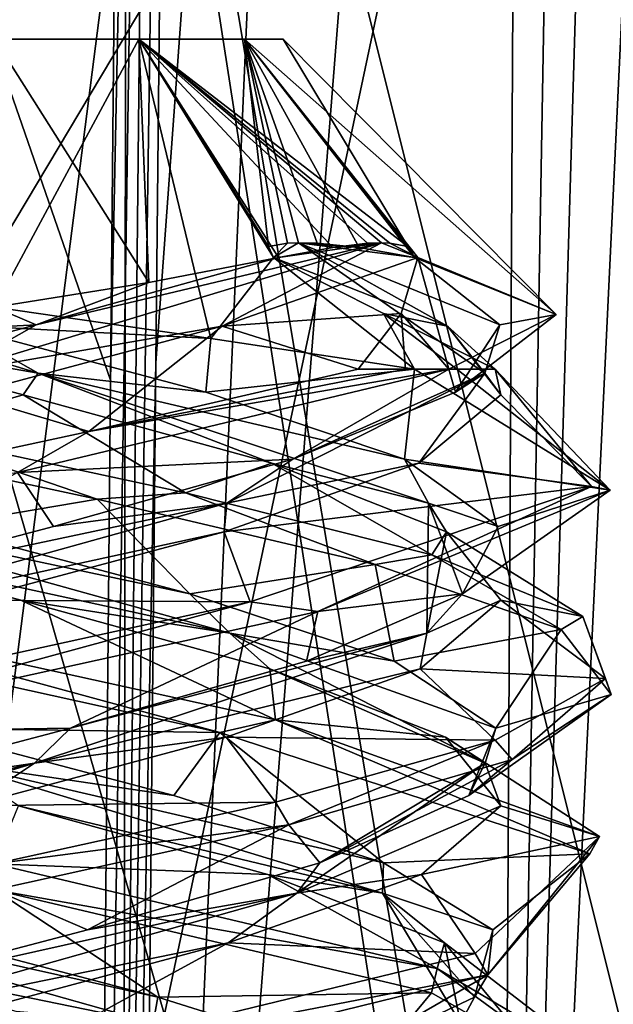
# Model space of a CAD drawing. Header units: millimetres. Extents: x -18.9 to 18.9, y -8.8 to 59.9.
# Tile 356 of 461: x 0.1 to 1.5, y 36.7 to 39. Entities that reach past the tile are written whole.
import ezdxf

# ---------------------------------------------------------------- set-up
doc = ezdxf.new("R2010")
doc.units = ezdxf.units.MM
doc.header["$LTSCALE"] = 65.185185
for name, color, linetype in [('1', 7, 'CONTINUOUS'), ('12', 7, 'CONTINUOUS'), ('20', 7, 'CONTINUOUS'), ('3131', 7, 'CONTINUOUS'), ('3133', 7, 'CONTINUOUS'), ('3136', 7, 'CONTINUOUS'), ('3199', 7, 'CONTINUOUS'), ('3200', 7, 'CONTINUOUS'), ('3201', 7, 'CONTINUOUS'), ('3202', 7, 'CONTINUOUS'), ('3203', 7, 'CONTINUOUS'), ('3204', 7, 'CONTINUOUS'), ('3205', 7, 'CONTINUOUS'), ('3206', 7, 'CONTINUOUS'), ('3207', 7, 'CONTINUOUS'), ('3208', 7, 'CONTINUOUS'), ('3209', 7, 'CONTINUOUS'), ('3210', 7, 'CONTINUOUS'), ('3288', 7, 'CONTINUOUS'), ('461', 7, 'CONTINUOUS'), ('527', 7, 'CONTINUOUS'), ('533', 7, 'CONTINUOUS'), ('581', 7, 'CONTINUOUS'), ('831', 7, 'CONTINUOUS')]:
    doc.layers.add(name, color=color, linetype=linetype)

msp = doc.modelspace()

# ---------------------------------------------------------------- linework, layer by layer
at = {"layer": '1', "color": 7, "linetype": 'Continuous'}
for points in [[(1.7202, 50.9108, -17.3148), (-0.7633, 34.4, -17.3832), (-0.8483, 50.9109, -17.3793), (1.7202, 50.9108, -17.3148)], [(3.694, 34.4, -17.0034), (-0.7633, 34.4, -17.3832), (1.7202, 50.9108, -17.3148), (3.694, 34.4, -17.0034)], [(0.833, 43.5761, 17.38), (2.7607, 32.6, 17.1796), (4.4009, 43.8814, 16.8343), (0.833, 43.5761, 17.38)], [(-2.778, 43.6898, 17.1768), (-0.5737, 32.6, 17.3906), (0.833, 43.5761, 17.38), (-2.778, 43.6898, 17.1768)], [(-0.5737, 32.6, 17.3906), (2.7607, 32.6, 17.1796), (0.833, 43.5761, 17.38), (-0.5737, 32.6, 17.3906)]]:
    msp.add_3dface(points, dxfattribs=at)
at = {"layer": '12', "color": 7, "linetype": 'Continuous'}
for points in [[(0.8519, 44.5407, 12.6275), (1.2886, 44.8029, 12.7845), (0.3378, 32.793, 12.8193), (0.8519, 44.5407, 12.6275)], [(0.3378, 32.793, 12.8193), (1.2886, 44.8029, 12.7845), (1.2217, 32.793, 13.202), (0.3378, 32.793, 12.8193)], [(1.2217, 32.793, 13.202), (1.2886, 44.8029, 12.7845), (1.4323, 44.7651, 12.8261), (1.2217, 32.793, 13.202)], [(1.5764, 44.7309, 12.8607), (1.2217, 32.793, 13.202), (1.4323, 44.7651, 12.8261), (1.5764, 44.7309, 12.8607)], [(1.5719, 40.1309, 13.0238), (1.2217, 32.793, 13.202), (1.5764, 44.7309, 12.8607), (1.5719, 40.1309, 13.0238)], [(0.3914, 38.2158, 12.6303), (0.8519, 44.5407, 12.6275), (0.3378, 32.793, 12.8193), (0.3914, 38.2158, 12.6303)], [(0.4523, 44.2315, 12.4206), (0.8519, 44.5407, 12.6275), (0.3914, 38.2158, 12.6303), (0.4523, 44.2315, 12.4206)], [(1.5675, 35.2385, 13.197), (1.2217, 32.793, 13.202), (1.5719, 40.1309, 13.0238), (1.5675, 35.2385, 13.197)]]:
    msp.add_3dface(points, dxfattribs=at)
at = {"layer": '20', "color": 7, "linetype": 'Continuous'}
for points in [[(0.3118, 34.593, -16.526), (-1.3992, 41.407, -15.9712), (-1.494, 34.593, -16.1898), (0.3118, 34.593, -16.526)], [(0.3206, 41.407, -16.286), (-1.3992, 41.407, -15.9712), (0.3118, 34.593, -16.526), (0.3206, 41.407, -16.286)], [(2.0243, 34.593, -15.8616), (0.3206, 41.407, -16.286), (0.3118, 34.593, -16.526), (2.0243, 34.593, -15.8616)], [(1.9397, 41.407, -15.6262), (0.3206, 41.407, -16.286), (2.0243, 34.593, -15.8616), (1.9397, 41.407, -15.6262)]]:
    msp.add_3dface(points, dxfattribs=at)
at = {"layer": '3131', "color": 7, "linetype": 'Continuous'}
for points in [[(0, 39, -14), (0, 39, -12.6), (0.3502, 39, -12.694), (0, 39, -14)], [(0.3502, 39, -13.906), (0, 39, -14), (0.3502, 39, -12.694), (0.3502, 39, -13.906)], [(0.606, 39, -13.6502), (0.3502, 39, -13.906), (0.606, 39, -12.9498), (0.606, 39, -13.6502)], [(0.606, 39, -12.9498), (0.3502, 39, -13.906), (0.3502, 39, -12.694), (0.606, 39, -12.9498)], [(0.7, 39, -13.3), (0.606, 39, -13.6502), (0.606, 39, -12.9498), (0.7, 39, -13.3)]]:
    msp.add_3dface(points, dxfattribs=at)
at = {"layer": '3133', "color": 7, "linetype": 'Continuous'}
for points in [[(1.1015, 38.2, -12.2818), (0.2287, 38.0487, -11.8175), (0.0561, 37.9494, -11.8011), (1.1015, 38.2, -12.2818)], [(0.8817, 38.2, -12.0865), (0.2287, 38.0487, -11.8175), (0.9964, 38.2, -12.1787), (0.8817, 38.2, -12.0865)], [(0.9964, 38.2, -12.1787), (0.2287, 38.0487, -11.8175), (1.1015, 38.2, -12.2818), (0.9964, 38.2, -12.1787)], [(1.0182, 38.2, -14.4015), (1.1213, 38.2, -14.2964), (1.4928, 37.9063, -13.153), (1.0182, 38.2, -14.4015)], [(1.1213, 38.2, -14.2964), (1.2135, 38.2, -14.1817), (1.4928, 37.9063, -13.153), (1.1213, 38.2, -14.2964)], [(1.2135, 38.2, -14.1817), (1.4478, 37.9158, -12.9078), (1.4928, 37.9063, -13.153), (1.2135, 38.2, -14.1817)], [(0.2287, 38.0487, -11.8175), (-0.4799, 37.8963, -11.8788), (0.0561, 37.9494, -11.8011), (0.2287, 38.0487, -11.8175)], [(1.4478, 37.9158, -12.9078), (0.6203, 37.6357, -11.9343), (0.7838, 37.6125, -12.0211), (1.4478, 37.9158, -12.9078)], [(1.4928, 37.9063, -13.153), (1.4478, 37.9158, -12.9078), (0.7838, 37.6125, -12.0211), (1.4928, 37.9063, -13.153)], [(0.6203, 37.6357, -11.9343), (-0.6602, 37.3549, -11.9531), (-0.5467, 37.3188, -11.9032), (0.6203, 37.6357, -11.9343)], [(0.7838, 37.6125, -12.0211), (0.6203, 37.6357, -11.9343), (-0.5467, 37.3188, -11.9032), (0.7838, 37.6125, -12.0211)]]:
    msp.add_3dface(points, dxfattribs=at)
at = {"layer": '3136', "color": 7, "linetype": 'Continuous'}
for points in [[(0.3502, 39, -12.694), (0, 39, -12.6), (0.3746, 38.41, -12.0656), (0.3502, 39, -12.694)], [(0, 39, -12.6), (0, 38.3506, -11.9506), (0.3746, 38.41, -12.0656), (0, 39, -12.6)], [(0, 39, -14), (0.3502, 39, -13.906), (0, 38.3506, -14.6494), (0, 39, -14)], [(0, 38.3506, -14.6494), (0.3502, 39, -13.906), (0.5245, 38.2745, -14.6255), (0, 38.3506, -14.6494)], [(0.3502, 39, -13.906), (0.606, 39, -13.6502), (0.6646, 38.4973, -14.3024), (0.3502, 39, -13.906)], [(0.5245, 38.2745, -14.6255), (0.3502, 39, -13.906), (0.6769, 38.4706, -14.3262), (0.5245, 38.2745, -14.6255)], [(0.6769, 38.4706, -14.3262), (0.3502, 39, -13.906), (0.6646, 38.4973, -14.3024), (0.6769, 38.4706, -14.3262)], [(0.606, 39, -12.9498), (0.3502, 39, -12.694), (1.0022, 38.4974, -12.6353), (0.606, 39, -12.9498)], [(1.0022, 38.4974, -12.6353), (0.3502, 39, -12.694), (0.9589, 38.506, -12.5886), (1.0022, 38.4974, -12.6353)], [(0.9589, 38.506, -12.5886), (0.3502, 39, -12.694), (0.9382, 38.5067, -12.5626), (0.9589, 38.506, -12.5886)], [(0.9382, 38.5067, -12.5626), (0.3502, 39, -12.694), (0.9043, 38.5054, -12.5194), (0.9382, 38.5067, -12.5626)], [(0.9043, 38.5054, -12.5194), (0.3502, 39, -12.694), (0.8203, 38.4954, -12.4179), (0.9043, 38.5054, -12.5194)], [(0.8203, 38.4954, -12.4179), (0.3502, 39, -12.694), (0.689, 38.4706, -12.2819), (0.8203, 38.4954, -12.4179)], [(0.689, 38.4706, -12.2819), (0.3502, 39, -12.694), (0.3746, 38.41, -12.0656), (0.689, 38.4706, -12.2819)], [(0.606, 39, -13.6502), (0.7, 39, -13.3), (1.0181, 38.4706, -13.989), (0.606, 39, -13.6502)], [(0.6646, 38.4973, -14.3024), (0.606, 39, -13.6502), (0.7102, 38.506, -14.2598), (0.6646, 38.4973, -14.3024)], [(0.7102, 38.506, -14.2598), (0.606, 39, -13.6502), (0.7374, 38.5067, -14.2382), (0.7102, 38.506, -14.2598)], [(0.7374, 38.5067, -14.2382), (0.606, 39, -13.6502), (0.7824, 38.5053, -14.2028), (0.7374, 38.5067, -14.2382)], [(0.7824, 38.5053, -14.2028), (0.606, 39, -13.6502), (0.8838, 38.4952, -14.1188), (0.7824, 38.5053, -14.2028)], [(0.8838, 38.4952, -14.1188), (0.606, 39, -13.6502), (1.0181, 38.4706, -13.989), (0.8838, 38.4952, -14.1188)], [(0.7, 39, -13.3), (0.606, 39, -12.9498), (1.3619, 38.3327, -13.1794), (0.7, 39, -13.3)], [(1.3619, 38.3327, -13.1794), (0.606, 39, -12.9498), (1.0262, 38.4706, -12.6231), (1.3619, 38.3327, -13.1794)], [(1.0262, 38.4706, -12.6231), (0.606, 39, -12.9498), (1.0022, 38.4974, -12.6353), (1.0262, 38.4706, -12.6231)], [(1.0181, 38.4706, -13.989), (0.7, 39, -13.3), (1.3619, 38.3327, -13.1794), (1.0181, 38.4706, -13.989)], [(1.0182, 38.2, -14.4015), (0.5245, 38.2745, -14.6255), (0.6769, 38.4706, -14.3262), (1.0182, 38.2, -14.4015)], [(0.9434, 38.3351, -14.2864), (1.0182, 38.2, -14.4015), (0.6769, 38.4706, -14.3262), (0.9434, 38.3351, -14.2864)], [(0.9864, 38.335, -12.3565), (1.1015, 38.2, -12.2818), (1.0262, 38.4706, -12.6231), (0.9864, 38.335, -12.3565)], [(1.1015, 38.2, -12.2818), (1.3619, 38.3327, -13.1794), (1.0262, 38.4706, -12.6231), (1.1015, 38.2, -12.2818)], [(0.8817, 38.2, -12.0865), (0.9964, 38.2, -12.1787), (0.9864, 38.335, -12.3565), (0.8817, 38.2, -12.0865)], [(1.2135, 38.2, -14.1817), (1.1213, 38.2, -14.2964), (0.9434, 38.3351, -14.2864), (1.2135, 38.2, -14.1817)], [(1.1213, 38.2, -14.2964), (1.0182, 38.2, -14.4015), (0.9434, 38.3351, -14.2864), (1.1213, 38.2, -14.2964)], [(0.9964, 38.2, -12.1787), (1.1015, 38.2, -12.2818), (0.9864, 38.335, -12.3565), (0.9964, 38.2, -12.1787)]]:
    msp.add_3dface(points, dxfattribs=at)
at = {"layer": '3199', "color": 7, "linetype": 'Continuous'}
for points in [[(0.0695, 38.1382, -14.5274), (-0.235, 38.0501, -14.7815), (-0.5519, 38.3044, -14.3985), (0.0695, 38.1382, -14.5274)], [(0.4631, 37.9001, -14.7267), (-0.235, 38.0501, -14.7815), (0.0695, 38.1382, -14.5274), (0.4631, 37.9001, -14.7267)], [(0.6724, 37.9721, -14.3292), (0.4631, 37.9001, -14.7267), (0.0695, 38.1382, -14.5274), (0.6724, 37.9721, -14.3292)], [(1.0604, 37.7501, -14.3609), (0.4631, 37.9001, -14.7267), (0.6724, 37.9721, -14.3292), (1.0604, 37.7501, -14.3609)], [(1.0961, 37.8059, -13.8568), (1.0604, 37.7501, -14.3609), (0.6724, 37.9721, -14.3292), (1.0961, 37.8059, -13.8568)], [(1.4265, 37.6, -13.7637), (1.0604, 37.7501, -14.3609), (1.0961, 37.8059, -13.8568), (1.4265, 37.6, -13.7637)], [(1.2277, 37.6397, -13.236), (1.4265, 37.6, -13.7637), (1.0961, 37.8059, -13.8568), (1.2277, 37.6397, -13.236)], [(1.0322, 37.4735, -12.6322), (1.4816, 37.45, -13.0655), (1.2277, 37.6397, -13.236), (1.0322, 37.4735, -12.6322)], [(1.4816, 37.45, -13.0655), (1.4265, 37.6, -13.7637), (1.2277, 37.6397, -13.236), (1.4816, 37.45, -13.0655)], [(0.5617, 37.3073, -12.2064), (1.2135, 37.3, -12.4183), (1.0322, 37.4735, -12.6322), (0.5617, 37.3073, -12.2064)], [(1.2135, 37.3, -12.4183), (1.4816, 37.45, -13.0655), (1.0322, 37.4735, -12.6322), (1.2135, 37.3, -12.4183)], [(-0.0585, 37.1411, -12.072), (0.681, 37.15, -11.9635), (0.5617, 37.3073, -12.2064), (-0.0585, 37.1411, -12.072)], [(0.681, 37.15, -11.9635), (1.2135, 37.3, -12.4183), (0.5617, 37.3073, -12.2064), (0.681, 37.15, -11.9635)], [(0, 37, -11.8), (0.681, 37.15, -11.9635), (-0.0585, 37.1411, -12.072), (0, 37, -11.8)]]:
    msp.add_3dface(points, dxfattribs=at)
at = {"layer": '3200', "color": 7, "linetype": 'Continuous'}
for points in [[(-0.5519, 38.3044, -14.3985), (-0.9382, 38.5067, -14.0374), (0.1057, 38.1905, -14.4886), (-0.5519, 38.3044, -14.3985)], [(0.1057, 38.1905, -14.4886), (-0.9382, 38.5067, -14.0374), (-0.1015, 38.3076, -14.5252), (0.1057, 38.1905, -14.4886)], [(0.0695, 38.1382, -14.5274), (-0.5519, 38.3044, -14.3985), (0.1057, 38.1905, -14.4886), (0.0695, 38.1382, -14.5274)], [(0.5121, 38.1445, -14.4176), (0.1057, 38.1905, -14.4886), (-0.1015, 38.3076, -14.5252), (0.5121, 38.1445, -14.4176)], [(0.6724, 37.9721, -14.3292), (0.0695, 38.1382, -14.5274), (0.1057, 38.1905, -14.4886), (0.6724, 37.9721, -14.3292)], [(0.6724, 37.9721, -14.3292), (0.1057, 38.1905, -14.4886), (1.0519, 37.8753, -13.8634), (0.6724, 37.9721, -14.3292)], [(1.0519, 37.8753, -13.8634), (0.1057, 38.1905, -14.4886), (0.9942, 37.9814, -14.0232), (1.0519, 37.8753, -13.8634)], [(0.9942, 37.9814, -14.0232), (0.1057, 38.1905, -14.4886), (0.5121, 38.1445, -14.4176), (0.9942, 37.9814, -14.0232)], [(1.0961, 37.8059, -13.8568), (0.6724, 37.9721, -14.3292), (1.0519, 37.8753, -13.8634), (1.0961, 37.8059, -13.8568)], [(1.221, 37.8184, -13.443), (1.0519, 37.8753, -13.8634), (0.9942, 37.9814, -14.0232), (1.221, 37.8184, -13.443)], [(1.0961, 37.8059, -13.8568), (1.0519, 37.8753, -13.8634), (1.048, 37.56, -12.7293), (1.0961, 37.8059, -13.8568)], [(1.048, 37.56, -12.7293), (1.0519, 37.8753, -13.8634), (1.1344, 37.6553, -12.8261), (1.048, 37.56, -12.7293)], [(1.1344, 37.6553, -12.8261), (1.0519, 37.8753, -13.8634), (1.221, 37.8184, -13.443), (1.1344, 37.6553, -12.8261)], [(1.2277, 37.6397, -13.236), (1.0961, 37.8059, -13.8568), (1.048, 37.56, -12.7293), (1.2277, 37.6397, -13.236)], [(0.7565, 37.4922, -12.3309), (1.048, 37.56, -12.7293), (1.1344, 37.6553, -12.8261), (0.7565, 37.4922, -12.3309)], [(1.0322, 37.4735, -12.6322), (1.2277, 37.6397, -13.236), (1.048, 37.56, -12.7293), (1.0322, 37.4735, -12.6322)], [(1.0322, 37.4735, -12.6322), (1.048, 37.56, -12.7293), (0.0974, 37.2448, -12.1107), (1.0322, 37.4735, -12.6322)], [(0.0974, 37.2448, -12.1107), (1.048, 37.56, -12.7293), (0.1843, 37.3292, -12.0845), (0.0974, 37.2448, -12.1107)], [(0.1843, 37.3292, -12.0845), (1.048, 37.56, -12.7293), (0.7565, 37.4922, -12.3309), (0.1843, 37.3292, -12.0845)], [(0.5617, 37.3073, -12.2064), (1.0322, 37.4735, -12.6322), (0.0974, 37.2448, -12.1107), (0.5617, 37.3073, -12.2064)], [(-0.4351, 37.1661, -12.1502), (0.0974, 37.2448, -12.1107), (0.1843, 37.3292, -12.0845), (-0.4351, 37.1661, -12.1502)], [(-0.0585, 37.1411, -12.072), (0.5617, 37.3073, -12.2064), (0.0974, 37.2448, -12.1107), (-0.0585, 37.1411, -12.072)], [(-0.9411, 36.9295, -12.5664), (0.0974, 37.2448, -12.1107), (-0.9429, 37.003, -12.5111), (-0.9411, 36.9295, -12.5664)], [(-0.9429, 37.003, -12.5111), (0.0974, 37.2448, -12.1107), (-0.4351, 37.1661, -12.1502), (-0.9429, 37.003, -12.5111)], [(-0.0585, 37.1411, -12.072), (0.0974, 37.2448, -12.1107), (-0.9411, 36.9295, -12.5664), (-0.0585, 37.1411, -12.072)]]:
    msp.add_3dface(points, dxfattribs=at)
at = {"layer": '3201', "color": 7, "linetype": 'Continuous'}
for points in [[(0, 38.3506, -14.6494), (0.5245, 38.2745, -14.6255), (-0.1015, 38.3076, -14.5252), (0, 38.3506, -14.6494)], [(0.5245, 38.2745, -14.6255), (0.5121, 38.1445, -14.4176), (-0.1015, 38.3076, -14.5252), (0.5245, 38.2745, -14.6255)], [(0.5245, 38.2745, -14.6255), (1.0182, 38.2, -14.4015), (0.5121, 38.1445, -14.4176), (0.5245, 38.2745, -14.6255)], [(1.0182, 38.2, -14.4015), (0.9942, 37.9814, -14.0232), (0.5121, 38.1445, -14.4176), (1.0182, 38.2, -14.4015)], [(1.0182, 38.2, -14.4015), (1.4928, 37.9063, -13.153), (0.9942, 37.9814, -14.0232), (1.0182, 38.2, -14.4015)], [(1.4928, 37.9063, -13.153), (1.221, 37.8184, -13.443), (0.9942, 37.9814, -14.0232), (1.4928, 37.9063, -13.153)], [(1.4928, 37.9063, -13.153), (0.7838, 37.6125, -12.0211), (1.1344, 37.6553, -12.8261), (1.4928, 37.9063, -13.153)], [(1.4928, 37.9063, -13.153), (1.1344, 37.6553, -12.8261), (1.221, 37.8184, -13.443), (1.4928, 37.9063, -13.153)], [(0.7838, 37.6125, -12.0211), (0.7565, 37.4922, -12.3309), (1.1344, 37.6553, -12.8261), (0.7838, 37.6125, -12.0211)], [(0.7838, 37.6125, -12.0211), (-0.5467, 37.3188, -11.9032), (0.1843, 37.3292, -12.0845), (0.7838, 37.6125, -12.0211)], [(0.7838, 37.6125, -12.0211), (0.1843, 37.3292, -12.0845), (0.7565, 37.4922, -12.3309), (0.7838, 37.6125, -12.0211)], [(-0.5467, 37.3188, -11.9032), (-0.4351, 37.1661, -12.1502), (0.1843, 37.3292, -12.0845), (-0.5467, 37.3188, -11.9032)]]:
    msp.add_3dface(points, dxfattribs=at)
at = {"layer": '3202', "color": 7, "linetype": 'Continuous'}
for points in [[(0.9434, 38.3351, -14.2864), (0.6769, 38.4706, -14.3262), (1.0985, 38.3044, -13.8519), (0.9434, 38.3351, -14.2864)], [(1.2135, 38.2, -14.1817), (0.9434, 38.3351, -14.2864), (1.0985, 38.3044, -13.8519), (1.2135, 38.2, -14.1817)], [(1.2274, 38.1382, -13.2305), (1.2135, 38.2, -14.1817), (1.0985, 38.3044, -13.8519), (1.2274, 38.1382, -13.2305)], [(1.4478, 37.9158, -12.9078), (1.2135, 38.2, -14.1817), (1.2274, 38.1382, -13.2305), (1.4478, 37.9158, -12.9078)], [(1.0292, 37.9721, -12.6276), (1.4478, 37.9158, -12.9078), (1.2274, 38.1382, -13.2305), (1.0292, 37.9721, -12.6276)], [(0.5568, 37.8059, -12.2039), (1.4478, 37.9158, -12.9078), (1.0292, 37.9721, -12.6276), (0.5568, 37.8059, -12.2039)], [(0.6203, 37.6357, -11.9343), (1.4478, 37.9158, -12.9078), (0.5568, 37.8059, -12.2039), (0.6203, 37.6357, -11.9343)], [(-0.064, 37.6397, -12.0723), (0.6203, 37.6357, -11.9343), (0.5568, 37.8059, -12.2039), (-0.064, 37.6397, -12.0723)], [(-0.6602, 37.3549, -11.9531), (0.6203, 37.6357, -11.9343), (-0.064, 37.6397, -12.0723), (-0.6602, 37.3549, -11.9531)]]:
    msp.add_3dface(points, dxfattribs=at)
at = {"layer": '3203', "color": 7, "linetype": 'Continuous'}
for points in [[(0.6769, 38.4706, -14.3262), (0.6646, 38.4973, -14.3024), (0.7102, 38.506, -14.2598), (0.6769, 38.4706, -14.3262)], [(0.6769, 38.4706, -14.3262), (0.7102, 38.506, -14.2598), (0.7374, 38.5067, -14.2382), (0.6769, 38.4706, -14.3262)], [(0.6769, 38.4706, -14.3262), (0.7374, 38.5067, -14.2382), (1.0985, 38.3044, -13.8519), (0.6769, 38.4706, -14.3262)], [(0.7374, 38.5067, -14.2382), (0.7824, 38.5053, -14.2028), (0.8838, 38.4952, -14.1188), (0.7374, 38.5067, -14.2382)], [(0.7374, 38.5067, -14.2382), (0.8838, 38.4952, -14.1188), (1.0181, 38.4706, -13.989), (0.7374, 38.5067, -14.2382)], [(0.7374, 38.5067, -14.2382), (1.0181, 38.4706, -13.989), (1.2252, 38.3076, -13.4015), (0.7374, 38.5067, -14.2382)], [(1.0985, 38.3044, -13.8519), (0.7374, 38.5067, -14.2382), (1.1886, 38.1904, -13.194), (1.0985, 38.3044, -13.8519)], [(1.1886, 38.1904, -13.194), (0.7374, 38.5067, -14.2382), (1.2252, 38.3076, -13.4015), (1.1886, 38.1904, -13.194)], [(1.2274, 38.1382, -13.2305), (1.0985, 38.3044, -13.8519), (1.1886, 38.1904, -13.194), (1.2274, 38.1382, -13.2305)], [(1.1176, 38.1445, -12.7879), (1.1886, 38.1904, -13.194), (1.2252, 38.3076, -13.4015), (1.1176, 38.1445, -12.7879)], [(1.0292, 37.9721, -12.6276), (1.1886, 38.1904, -13.194), (0.5631, 37.8752, -12.248), (1.0292, 37.9721, -12.6276)], [(0.5631, 37.8752, -12.248), (1.1886, 38.1904, -13.194), (0.7232, 37.9814, -12.3058), (0.5631, 37.8752, -12.248)], [(0.7232, 37.9814, -12.3058), (1.1886, 38.1904, -13.194), (1.1176, 38.1445, -12.7879), (0.7232, 37.9814, -12.3058)], [(1.0292, 37.9721, -12.6276), (1.2274, 38.1382, -13.2305), (1.1886, 38.1904, -13.194), (1.0292, 37.9721, -12.6276)], [(0.143, 37.8184, -12.079), (0.5631, 37.8752, -12.248), (0.7232, 37.9814, -12.3058), (0.143, 37.8184, -12.079)], [(0.5568, 37.8059, -12.2039), (1.0292, 37.9721, -12.6276), (0.5631, 37.8752, -12.248), (0.5568, 37.8059, -12.2039)], [(0.5568, 37.8059, -12.2039), (0.5631, 37.8752, -12.248), (-0.571, 37.5599, -12.2522), (0.5568, 37.8059, -12.2039)], [(-0.571, 37.5599, -12.2522), (0.5631, 37.8752, -12.248), (-0.4739, 37.6553, -12.1656), (-0.571, 37.5599, -12.2522)], [(-0.4739, 37.6553, -12.1656), (0.5631, 37.8752, -12.248), (0.143, 37.8184, -12.079), (-0.4739, 37.6553, -12.1656)], [(-0.064, 37.6397, -12.0723), (0.5568, 37.8059, -12.2039), (-0.571, 37.5599, -12.2522), (-0.064, 37.6397, -12.0723)], [(-0.5665, 36.8087, -14.391), (-0.7334, 36.9294, -14.2413), (0.385, 36.6142, -14.4295), (-0.5665, 36.8087, -14.391)], [(0.385, 36.6142, -14.4295), (-0.7334, 36.9294, -14.2413), (0.3959, 36.6769, -14.4639), (0.385, 36.6142, -14.4295)], [(0.3959, 36.6769, -14.4639), (-0.7334, 36.9294, -14.2413), (-0.2254, 36.84, -14.5085), (0.3959, 36.6769, -14.4639)], [(0.053, 36.6425, -14.5282), (-0.5665, 36.8087, -14.391), (0.385, 36.6142, -14.4295), (0.053, 36.6425, -14.5282)], [(0.9156, 36.5138, -14.1204), (0.385, 36.6142, -14.4295), (0.3959, 36.6769, -14.4639), (0.9156, 36.5138, -14.1204)]]:
    msp.add_3dface(points, dxfattribs=at)
at = {"layer": '3204', "color": 7, "linetype": 'Continuous'}
for points in [[(1.0181, 38.4706, -13.989), (1.3619, 38.3327, -13.1794), (1.2252, 38.3076, -13.4015), (1.0181, 38.4706, -13.989)], [(1.3619, 38.3327, -13.1794), (1.1015, 38.2, -12.2818), (1.1176, 38.1445, -12.7879), (1.3619, 38.3327, -13.1794)], [(1.3619, 38.3327, -13.1794), (1.1176, 38.1445, -12.7879), (1.2252, 38.3076, -13.4015), (1.3619, 38.3327, -13.1794)], [(1.1015, 38.2, -12.2818), (0.0561, 37.9494, -11.8011), (0.7232, 37.9814, -12.3058), (1.1015, 38.2, -12.2818)], [(1.1015, 38.2, -12.2818), (0.7232, 37.9814, -12.3058), (1.1176, 38.1445, -12.7879), (1.1015, 38.2, -12.2818)], [(0.0561, 37.9494, -11.8011), (0.143, 37.8184, -12.079), (0.7232, 37.9814, -12.3058), (0.0561, 37.9494, -11.8011)], [(0.0561, 37.9494, -11.8011), (-0.4739, 37.6553, -12.1656), (0.143, 37.8184, -12.079), (0.0561, 37.9494, -11.8011)], [(0, 36.9375, -14.8), (0.3959, 36.6769, -14.4639), (-0.2254, 36.84, -14.5085), (0, 36.9375, -14.8)], [(0.3959, 36.6769, -14.4639), (0, 36.9375, -14.8), (1.0592, 36.6879, -14.3621), (0.3959, 36.6769, -14.4639)], [(0.9156, 36.5138, -14.1204), (0.3959, 36.6769, -14.4639), (1.0592, 36.6879, -14.3621), (0.9156, 36.5138, -14.1204)], [(1.5, 36.4355, -13.2908), (0.9156, 36.5138, -14.1204), (1.0592, 36.6879, -14.3621), (1.5, 36.4355, -13.2908)]]:
    msp.add_3dface(points, dxfattribs=at)
at = {"layer": '3205', "color": 7, "linetype": 'Continuous'}
for points in [[(0.9864, 38.335, -12.3565), (1.0262, 38.4706, -12.6231), (0.5519, 38.3044, -12.2015), (0.9864, 38.335, -12.3565)], [(0.8817, 38.2, -12.0865), (0.9864, 38.335, -12.3565), (0.5519, 38.3044, -12.2015), (0.8817, 38.2, -12.0865)], [(-0.0695, 38.1382, -12.0726), (0.2287, 38.0487, -11.8175), (0.5519, 38.3044, -12.2015), (-0.0695, 38.1382, -12.0726)], [(0.2287, 38.0487, -11.8175), (0.8817, 38.2, -12.0865), (0.5519, 38.3044, -12.2015), (0.2287, 38.0487, -11.8175)], [(-0.4799, 37.8963, -11.8788), (0.2287, 38.0487, -11.8175), (-0.0695, 38.1382, -12.0726), (-0.4799, 37.8963, -11.8788)], [(0.6631, 36.9749, -14.3352), (0, 37, -14.8), (0.0585, 37.1411, -14.528), (0.6631, 36.9749, -14.3352)], [(1.0734, 36.7462, -14.3478), (0, 37, -14.8), (0.6631, 36.9749, -14.3352), (1.0734, 36.7462, -14.3478)], [(1.091, 36.8087, -13.8665), (1.0734, 36.7462, -14.3478), (0.6631, 36.9749, -14.3352), (1.091, 36.8087, -13.8665)], [(1.4998, 36.4945, -13.2743), (1.0734, 36.7462, -14.3478), (1.091, 36.8087, -13.8665), (1.4998, 36.4945, -13.2743)], [(1.2282, 36.6425, -13.247), (1.4998, 36.4945, -13.2743), (1.091, 36.8087, -13.8665), (1.2282, 36.6425, -13.247)]]:
    msp.add_3dface(points, dxfattribs=at)
at = {"layer": '3206', "color": 7, "linetype": 'Continuous'}
for points in [[(0.5519, 38.3044, -12.2015), (0.9382, 38.5067, -12.5626), (-0.1057, 38.1905, -12.1114), (0.5519, 38.3044, -12.2015)], [(-0.1057, 38.1905, -12.1114), (0.9382, 38.5067, -12.5626), (0.1015, 38.3076, -12.0748), (-0.1057, 38.1905, -12.1114)], [(0.9382, 38.5067, -12.5626), (0.689, 38.4706, -12.2819), (0.1015, 38.3076, -12.0748), (0.9382, 38.5067, -12.5626)], [(1.0262, 38.4706, -12.6231), (0.9382, 38.5067, -12.5626), (0.5519, 38.3044, -12.2015), (1.0262, 38.4706, -12.6231)], [(0.9382, 38.5067, -12.5626), (0.8203, 38.4954, -12.4179), (0.689, 38.4706, -12.2819), (0.9382, 38.5067, -12.5626)], [(0.9382, 38.5067, -12.5626), (0.9043, 38.5054, -12.5194), (0.8203, 38.4954, -12.4179), (0.9382, 38.5067, -12.5626)], [(1.0262, 38.4706, -12.6231), (0.9589, 38.506, -12.5886), (0.9382, 38.5067, -12.5626), (1.0262, 38.4706, -12.6231)], [(1.0262, 38.4706, -12.6231), (1.0022, 38.4974, -12.6353), (0.9589, 38.506, -12.5886), (1.0262, 38.4706, -12.6231)], [(-0.5121, 38.1445, -12.1824), (-0.1057, 38.1905, -12.1114), (0.1015, 38.3076, -12.0748), (-0.5121, 38.1445, -12.1824)], [(-0.0695, 38.1382, -12.0726), (0.5519, 38.3044, -12.2015), (-0.1057, 38.1905, -12.1114), (-0.0695, 38.1382, -12.0726)], [(0.4351, 37.1661, -14.4498), (-0.0974, 37.2448, -14.4893), (-0.1843, 37.3292, -14.5155), (0.4351, 37.1661, -14.4498)], [(0.0585, 37.1411, -14.528), (-0.0974, 37.2448, -14.4893), (0.9411, 36.9295, -14.0336), (0.0585, 37.1411, -14.528)], [(0.9411, 36.9295, -14.0336), (-0.0974, 37.2448, -14.4893), (0.9429, 37.003, -14.0889), (0.9411, 36.9295, -14.0336)], [(0.9429, 37.003, -14.0889), (-0.0974, 37.2448, -14.4893), (0.4351, 37.1661, -14.4498), (0.9429, 37.003, -14.0889)], [(0.6631, 36.9749, -14.3352), (0.0585, 37.1411, -14.528), (0.9411, 36.9295, -14.0336), (0.6631, 36.9749, -14.3352)], [(1.2085, 36.84, -13.5254), (0.9411, 36.9295, -14.0336), (0.9429, 37.003, -14.0889), (1.2085, 36.84, -13.5254)], [(1.091, 36.8087, -13.8665), (0.6631, 36.9749, -14.3352), (0.9411, 36.9295, -14.0336), (1.091, 36.8087, -13.8665)], [(1.091, 36.8087, -13.8665), (0.9411, 36.9295, -14.0336), (1.1295, 36.6142, -12.9152), (1.091, 36.8087, -13.8665)], [(1.1295, 36.6142, -12.9152), (0.9411, 36.9295, -14.0336), (1.1639, 36.6769, -12.9041), (1.1295, 36.6142, -12.9152)], [(1.1639, 36.6769, -12.9041), (0.9411, 36.9295, -14.0336), (1.2085, 36.84, -13.5254), (1.1639, 36.6769, -12.9041)], [(1.2282, 36.6425, -13.247), (1.091, 36.8087, -13.8665), (1.1295, 36.6142, -12.9152), (1.2282, 36.6425, -13.247)], [(0.8204, 36.5138, -12.3844), (1.1295, 36.6142, -12.9152), (1.1639, 36.6769, -12.9041), (0.8204, 36.5138, -12.3844)]]:
    msp.add_3dface(points, dxfattribs=at)
at = {"layer": '3207', "color": 7, "linetype": 'Continuous'}
for points in [[(0.689, 38.4706, -12.2819), (0.3746, 38.41, -12.0656), (0.1015, 38.3076, -12.0748), (0.689, 38.4706, -12.2819)], [(0.3746, 38.41, -12.0656), (0, 38.3506, -11.9506), (0.1015, 38.3076, -12.0748), (0.3746, 38.41, -12.0656)], [(0, 38.3506, -11.9506), (-0.5245, 38.2745, -11.9745), (0.1015, 38.3076, -12.0748), (0, 38.3506, -11.9506)], [(-0.5245, 38.2745, -11.9745), (-0.5121, 38.1445, -12.1824), (0.1015, 38.3076, -12.0748), (-0.5245, 38.2745, -11.9745)], [(0.5467, 37.3188, -14.6968), (-0.1843, 37.3292, -14.5155), (-0.7838, 37.6125, -14.5789), (0.5467, 37.3188, -14.6968)], [(0.4351, 37.1661, -14.4498), (-0.1843, 37.3292, -14.5155), (0.5467, 37.3188, -14.6968), (0.4351, 37.1661, -14.4498)], [(0.9429, 37.003, -14.0889), (0.4351, 37.1661, -14.4498), (0.5467, 37.3188, -14.6968), (0.9429, 37.003, -14.0889)], [(1.4437, 37.025, -13.7071), (0.9429, 37.003, -14.0889), (0.5467, 37.3188, -14.6968), (1.4437, 37.025, -13.7071)], [(1.2085, 36.84, -13.5254), (0.9429, 37.003, -14.0889), (1.4437, 37.025, -13.7071), (1.2085, 36.84, -13.5254)], [(1.1959, 36.7312, -12.3946), (1.2085, 36.84, -13.5254), (1.4437, 37.025, -13.7071), (1.1959, 36.7312, -12.3946)], [(1.1639, 36.6769, -12.9041), (1.2085, 36.84, -13.5254), (1.1959, 36.7312, -12.3946), (1.1639, 36.6769, -12.9041)], [(0, 36.4375, -11.8), (0.8204, 36.5138, -12.3844), (1.1959, 36.7312, -12.3946), (0, 36.4375, -11.8)], [(0.8204, 36.5138, -12.3844), (1.1639, 36.6769, -12.9041), (1.1959, 36.7312, -12.3946), (0.8204, 36.5138, -12.3844)]]:
    msp.add_3dface(points, dxfattribs=at)
at = {"layer": '3208', "color": 7, "linetype": 'Continuous'}
for points in [[(0.064, 37.6397, -14.5277), (-0.6101, 37.6333, -14.6703), (-0.5568, 37.8059, -14.3961), (0.064, 37.6397, -14.5277)], [(0.6811, 37.35, -14.6365), (-0.6101, 37.6333, -14.6703), (0.064, 37.6397, -14.5277), (0.6811, 37.35, -14.6365)], [(0.6678, 37.4735, -14.3322), (0.6811, 37.35, -14.6365), (0.064, 37.6397, -14.5277), (0.6678, 37.4735, -14.3322)], [(1.0936, 37.3073, -13.8617), (0.6811, 37.35, -14.6365), (0.6678, 37.4735, -14.3322), (1.0936, 37.3073, -13.8617)], [(1.4672, 37.0666, -13.6117), (0.6811, 37.35, -14.6365), (1.0936, 37.3073, -13.8617), (1.4672, 37.0666, -13.6117)], [(1.228, 37.1411, -13.2415), (1.4672, 37.0666, -13.6117), (1.0936, 37.3073, -13.8617), (1.228, 37.1411, -13.2415)], [(1.0352, 36.9749, -12.6369), (1.4672, 37.0666, -13.6117), (1.228, 37.1411, -13.2415), (1.0352, 36.9749, -12.6369)], [(1.1656, 36.7833, -12.3559), (1.4672, 37.0666, -13.6117), (1.0352, 36.9749, -12.6369), (1.1656, 36.7833, -12.3559)], [(0.5665, 36.8087, -12.209), (1.1656, 36.7833, -12.3559), (1.0352, 36.9749, -12.6369), (0.5665, 36.8087, -12.209)], [(-0.053, 36.6425, -12.0718), (0, 36.5, -11.8), (0.5665, 36.8087, -12.209), (-0.053, 36.6425, -12.0718)], [(0, 36.5, -11.8), (1.1656, 36.7833, -12.3559), (0.5665, 36.8087, -12.209), (0, 36.5, -11.8)]]:
    msp.add_3dface(points, dxfattribs=at)
at = {"layer": '3209', "color": 7, "linetype": 'Continuous'}
for points in [[(-0.5568, 37.8059, -14.3961), (-0.5631, 37.8752, -14.352), (0.571, 37.5599, -14.3478), (-0.5568, 37.8059, -14.3961)], [(0.571, 37.5599, -14.3478), (-0.5631, 37.8752, -14.352), (0.4739, 37.6553, -14.4344), (0.571, 37.5599, -14.3478)], [(0.4739, 37.6553, -14.4344), (-0.5631, 37.8752, -14.352), (-0.143, 37.8184, -14.521), (0.4739, 37.6553, -14.4344)], [(0.064, 37.6397, -14.5277), (-0.5568, 37.8059, -14.3961), (0.571, 37.5599, -14.3478), (0.064, 37.6397, -14.5277)], [(0.6678, 37.4735, -14.3322), (0.064, 37.6397, -14.5277), (0.571, 37.5599, -14.3478), (0.6678, 37.4735, -14.3322)], [(0.9691, 37.4922, -14.0565), (0.571, 37.5599, -14.3478), (0.4739, 37.6553, -14.4344), (0.9691, 37.4922, -14.0565)], [(0.6678, 37.4735, -14.3322), (0.571, 37.5599, -14.3478), (1.1893, 37.2447, -13.3971), (0.6678, 37.4735, -14.3322)], [(1.1893, 37.2447, -13.3971), (0.571, 37.5599, -14.3478), (1.2155, 37.3292, -13.4843), (1.1893, 37.2447, -13.3971)], [(1.2155, 37.3292, -13.4843), (0.571, 37.5599, -14.3478), (0.9691, 37.4922, -14.0565), (1.2155, 37.3292, -13.4843)], [(1.0936, 37.3073, -13.8617), (0.6678, 37.4735, -14.3322), (1.1893, 37.2447, -13.3971), (1.0936, 37.3073, -13.8617)], [(1.1498, 37.1661, -12.8649), (1.1893, 37.2447, -13.3971), (1.2155, 37.3292, -13.4843), (1.1498, 37.1661, -12.8649)], [(1.228, 37.1411, -13.2415), (1.0936, 37.3073, -13.8617), (1.1893, 37.2447, -13.3971), (1.228, 37.1411, -13.2415)], [(1.228, 37.1411, -13.2415), (1.1893, 37.2447, -13.3971), (0.7334, 36.9294, -12.3587), (1.228, 37.1411, -13.2415)], [(0.7334, 36.9294, -12.3587), (1.1893, 37.2447, -13.3971), (0.7889, 37.003, -12.3571), (0.7334, 36.9294, -12.3587)], [(0.7889, 37.003, -12.3571), (1.1893, 37.2447, -13.3971), (1.1498, 37.1661, -12.8649), (0.7889, 37.003, -12.3571)], [(1.0352, 36.9749, -12.6369), (1.228, 37.1411, -13.2415), (0.7334, 36.9294, -12.3587), (1.0352, 36.9749, -12.6369)], [(0.2254, 36.84, -12.0915), (0.7334, 36.9294, -12.3587), (0.7889, 37.003, -12.3571), (0.2254, 36.84, -12.0915)], [(0.5665, 36.8087, -12.209), (1.0352, 36.9749, -12.6369), (0.7334, 36.9294, -12.3587), (0.5665, 36.8087, -12.209)], [(-0.385, 36.6142, -12.1705), (0.7334, 36.9294, -12.3587), (-0.3959, 36.6769, -12.1361), (-0.385, 36.6142, -12.1705)], [(-0.3959, 36.6769, -12.1361), (0.7334, 36.9294, -12.3587), (0.2254, 36.84, -12.0915), (-0.3959, 36.6769, -12.1361)], [(0.5665, 36.8087, -12.209), (0.7334, 36.9294, -12.3587), (-0.385, 36.6142, -12.1705), (0.5665, 36.8087, -12.209)], [(-0.053, 36.6425, -12.0718), (0.5665, 36.8087, -12.209), (-0.385, 36.6142, -12.1705), (-0.053, 36.6425, -12.0718)]]:
    msp.add_3dface(points, dxfattribs=at)
at = {"layer": '3210', "color": 7, "linetype": 'Continuous'}
for points in [[(0.2487, 37.8845, -14.7792), (-0.143, 37.8184, -14.521), (-0.4849, 38.0423, -14.7195), (0.2487, 37.8845, -14.7792)], [(0.4739, 37.6553, -14.4344), (-0.143, 37.8184, -14.521), (0.2487, 37.8845, -14.7792), (0.4739, 37.6553, -14.4344)], [(0.9226, 37.7266, -14.4827), (0.4739, 37.6553, -14.4344), (0.2487, 37.8845, -14.7792), (0.9226, 37.7266, -14.4827)], [(0.9691, 37.4922, -14.0565), (0.4739, 37.6553, -14.4344), (0.9226, 37.7266, -14.4827), (0.9691, 37.4922, -14.0565)], [(1.3742, 37.5688, -13.9014), (0.9691, 37.4922, -14.0565), (0.9226, 37.7266, -14.4827), (1.3742, 37.5688, -13.9014)], [(1.2155, 37.3292, -13.4843), (0.9691, 37.4922, -14.0565), (1.3742, 37.5688, -13.9014), (1.2155, 37.3292, -13.4843)], [(1.4948, 37.411, -13.1752), (1.2155, 37.3292, -13.4843), (1.3742, 37.5688, -13.9014), (1.4948, 37.411, -13.1752)], [(1.1498, 37.1661, -12.8649), (1.2155, 37.3292, -13.4843), (1.4948, 37.411, -13.1752), (1.1498, 37.1661, -12.8649)], [(1.2554, 37.2532, -12.479), (1.1498, 37.1661, -12.8649), (1.4948, 37.411, -13.1752), (1.2554, 37.2532, -12.479)], [(0.7136, 37.0953, -11.9806), (0.7889, 37.003, -12.3571), (1.2554, 37.2532, -12.479), (0.7136, 37.0953, -11.9806)], [(0.7889, 37.003, -12.3571), (1.1498, 37.1661, -12.8649), (1.2554, 37.2532, -12.479), (0.7889, 37.003, -12.3571)], [(0, 36.9375, -11.8), (0.2254, 36.84, -12.0915), (0.7136, 37.0953, -11.9806), (0, 36.9375, -11.8)], [(0.2254, 36.84, -12.0915), (0.7889, 37.003, -12.3571), (0.7136, 37.0953, -11.9806), (0.2254, 36.84, -12.0915)], [(0, 36.9375, -11.8), (-0.3959, 36.6769, -12.1361), (0.2254, 36.84, -12.0915), (0, 36.9375, -11.8)]]:
    msp.add_3dface(points, dxfattribs=at)
at = {"layer": '3288', "color": 7, "linetype": 'Continuous'}
for points in [[(-0.235, 38.0501, -14.7815), (0.2487, 37.8845, -14.7792), (-0.4849, 38.0423, -14.7195), (-0.235, 38.0501, -14.7815)], [(-0.235, 38.0501, -14.7815), (0.4631, 37.9001, -14.7267), (0.2487, 37.8845, -14.7792), (-0.235, 38.0501, -14.7815)], [(0.4631, 37.9001, -14.7267), (0.9226, 37.7266, -14.4827), (0.2487, 37.8845, -14.7792), (0.4631, 37.9001, -14.7267)], [(0.4631, 37.9001, -14.7267), (1.0604, 37.7501, -14.3609), (0.9226, 37.7266, -14.4827), (0.4631, 37.9001, -14.7267)], [(1.0604, 37.7501, -14.3609), (1.3742, 37.5688, -13.9014), (0.9226, 37.7266, -14.4827), (1.0604, 37.7501, -14.3609)], [(1.0604, 37.7501, -14.3609), (1.4265, 37.6, -13.7637), (1.3742, 37.5688, -13.9014), (1.0604, 37.7501, -14.3609)], [(0.5467, 37.3188, -14.6968), (-0.7838, 37.6125, -14.5789), (-0.6101, 37.6333, -14.6703), (0.5467, 37.3188, -14.6968)], [(0.5467, 37.3188, -14.6968), (-0.6101, 37.6333, -14.6703), (0.6811, 37.35, -14.6365), (0.5467, 37.3188, -14.6968)], [(1.4265, 37.6, -13.7637), (1.4948, 37.411, -13.1752), (1.3742, 37.5688, -13.9014), (1.4265, 37.6, -13.7637)], [(1.4265, 37.6, -13.7637), (1.4816, 37.45, -13.0655), (1.4948, 37.411, -13.1752), (1.4265, 37.6, -13.7637)], [(1.4816, 37.45, -13.0655), (1.2135, 37.3, -12.4183), (1.2554, 37.2532, -12.479), (1.4816, 37.45, -13.0655)], [(1.4816, 37.45, -13.0655), (1.2554, 37.2532, -12.479), (1.4948, 37.411, -13.1752), (1.4816, 37.45, -13.0655)], [(1.4437, 37.025, -13.7071), (0.5467, 37.3188, -14.6968), (0.6811, 37.35, -14.6365), (1.4437, 37.025, -13.7071)], [(1.4437, 37.025, -13.7071), (0.6811, 37.35, -14.6365), (1.4672, 37.0666, -13.6117), (1.4437, 37.025, -13.7071)], [(1.2135, 37.3, -12.4183), (0.681, 37.15, -11.9635), (0.7136, 37.0953, -11.9806), (1.2135, 37.3, -12.4183)], [(1.2135, 37.3, -12.4183), (0.7136, 37.0953, -11.9806), (1.2554, 37.2532, -12.479), (1.2135, 37.3, -12.4183)], [(0.681, 37.15, -11.9635), (0, 37, -11.8), (0.7136, 37.0953, -11.9806), (0.681, 37.15, -11.9635)], [(0, 37, -11.8), (0, 36.9375, -11.8), (0.7136, 37.0953, -11.9806), (0, 37, -11.8)], [(1.1959, 36.7312, -12.3946), (1.4672, 37.0666, -13.6117), (1.1656, 36.7833, -12.3559), (1.1959, 36.7312, -12.3946)], [(1.1959, 36.7312, -12.3946), (1.4437, 37.025, -13.7071), (1.4672, 37.0666, -13.6117), (1.1959, 36.7312, -12.3946)], [(0, 36.9375, -14.8), (0, 37, -14.8), (1.0734, 36.7462, -14.3478), (0, 36.9375, -14.8)], [(1.0592, 36.6879, -14.3621), (0, 36.9375, -14.8), (1.0734, 36.7462, -14.3478), (1.0592, 36.6879, -14.3621)], [(0, 36.5, -11.8), (1.1959, 36.7312, -12.3946), (1.1656, 36.7833, -12.3559), (0, 36.5, -11.8)], [(0, 36.5, -11.8), (0, 36.4375, -11.8), (1.1959, 36.7312, -12.3946), (0, 36.5, -11.8)], [(1.5, 36.4355, -13.2908), (1.0592, 36.6879, -14.3621), (1.0734, 36.7462, -14.3478), (1.5, 36.4355, -13.2908)], [(1.5, 36.4355, -13.2908), (1.0734, 36.7462, -14.3478), (1.4998, 36.4945, -13.2743), (1.5, 36.4355, -13.2908)]]:
    msp.add_3dface(points, dxfattribs=at)
at = {"layer": '461', "color": 7, "linetype": 'Continuous'}
for points in [[(1.9005, 41.6662, 16.1218), (-3.3885, 32.793, 16.1925), (-2.9717, 41.786, 15.9548), (1.9005, 41.6662, 16.1218)], [(1.9691, 32.793, 16.4257), (-3.3885, 32.793, 16.1925), (1.9005, 41.6662, 16.1218), (1.9691, 32.793, 16.4257)]]:
    msp.add_3dface(points, dxfattribs=at)
at = {"layer": '527', "color": 7, "linetype": 'Continuous'}
for points in [[(-1.9546, 32.793, 12.6431), (-1.7834, 44.1349, 12.2682), (0.2319, 32.793, 12.7912), (-1.9546, 32.793, 12.6431)], [(-1.7834, 44.1349, 12.2682), (0.3382, 44.1349, 12.3926), (0.2817, 38.1733, 12.6022), (-1.7834, 44.1349, 12.2682)], [(0.2319, 32.793, 12.7912), (-1.7834, 44.1349, 12.2682), (0.2817, 38.1733, 12.6022), (0.2319, 32.793, 12.7912)]]:
    msp.add_3dface(points, dxfattribs=at)
at = {"layer": '533', "color": 7, "linetype": 'Continuous'}
for points in [[(1.517, 32.793, 14.1852), (1.6392, 32.793, 14.2033), (-0.0531, 42.9114, 14.032), (1.517, 32.793, 14.1852)], [(-0.0531, 42.9114, 14.032), (1.6392, 32.793, 14.2033), (1.6181, 42.5247, 14.5433), (-0.0531, 42.9114, 14.032)], [(-0.0095, 38.098, 13.865), (1.517, 32.793, 14.1852), (-0.0531, 42.9114, 14.032), (-0.0095, 38.098, 13.865)], [(0.0392, 32.793, 13.6809), (1.517, 32.793, 14.1852), (-0.0095, 38.098, 13.865), (0.0392, 32.793, 13.6809)]]:
    msp.add_3dface(points, dxfattribs=at)
at = {"layer": '581', "color": 7, "linetype": 'Continuous'}
for points in [[(0.4523, 44.2315, 12.4206), (0.3914, 38.2158, 12.6303), (0.2868, 32.7927, 12.7978), (0.4523, 44.2315, 12.4206)], [(0.4053, 44.1671, 12.401), (0.4523, 44.2315, 12.4206), (0.2868, 32.7927, 12.7978), (0.4053, 44.1671, 12.401)], [(0.2319, 32.793, 12.7912), (0.2817, 38.1733, 12.6022), (0.4053, 44.1671, 12.401), (0.2319, 32.793, 12.7912)], [(0.2319, 32.793, 12.7912), (0.4053, 44.1671, 12.401), (0.2868, 32.7927, 12.7978), (0.2319, 32.793, 12.7912)], [(0.2817, 38.1733, 12.6022), (0.3382, 44.1349, 12.3926), (0.4053, 44.1671, 12.401), (0.2817, 38.1733, 12.6022)], [(0.3914, 38.2158, 12.6303), (0.3378, 32.793, 12.8193), (0.2868, 32.7927, 12.7978), (0.3914, 38.2158, 12.6303)]]:
    msp.add_3dface(points, dxfattribs=at)
at = {"layer": '831', "color": 7, "linetype": 'Continuous'}
for points in [[(0.6904, 50.9107, -17.1861), (-4.3219, 50.9107, -16.6482), (-0.7545, 34.4, -17.1834), (0.6904, 50.9107, -17.1861)], [(3.6515, 34.4, -16.8079), (0.6904, 50.9107, -17.1861), (-0.7545, 34.4, -17.1834), (3.6515, 34.4, -16.8079)], [(3.7892, 34.3436, -16.7774), (0.6904, 50.9107, -17.1861), (3.6515, 34.4, -16.8079), (3.7892, 34.3436, -16.7774)], [(3.8491, 34.207, -16.7638), (0.6904, 50.9107, -17.1861), (3.7892, 34.3436, -16.7774), (3.8491, 34.207, -16.7638)], [(4.8703, 32.6, -16.4961), (0.6904, 50.9107, -17.1861), (3.8491, 34.207, -16.7638), (4.8703, 32.6, -16.4961)], [(5.6345, 32.6, -16.2509), (0.6904, 50.9107, -17.1861), (4.8703, 32.6, -16.4961), (5.6345, 32.6, -16.2509)], [(5.6345, 50.9107, -16.2509), (0.6904, 50.9107, -17.1861), (5.6345, 32.6, -16.2509), (5.6345, 50.9107, -16.2509)], [(1.8942, 43.6248, 17.0954), (-0.4444, 32.6, 17.1943), (-2.7801, 43.6932, 16.9738), (1.8942, 43.6248, 17.0954)], [(2.8759, 32.6, 16.9579), (-0.4444, 32.6, 17.1943), (1.8942, 43.6248, 17.0954), (2.8759, 32.6, 16.9579)]]:
    msp.add_3dface(points, dxfattribs=at)

doc.saveas('drawing.dxf')
